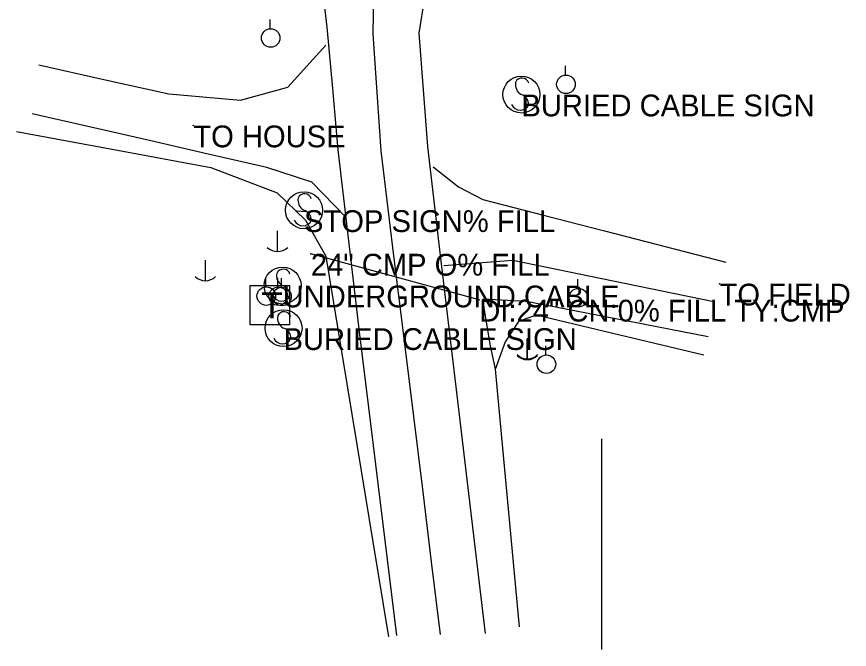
# Model space of a CAD drawing. Extents: x 1441650 to 1491889, y 345904 to 358319.
# Drawn here: x 1466839.3 to 1467030.3, y 349163.4 to 349308.5 of the extents above; entities that cross this region are included whole.
import ezdxf

# ---------------------------------------------------------------- set-up
doc = ezdxf.new("R2010")
doc.units = 0
for name, color, linetype in [('S_CROSS_DRAIN', 7, 'Continuous'), ('S_CROSS_DRAIN_ANNOT', 7, 'Continuous'), ('S_DITCHLINE', 7, 'Continuous'), ('S_DRG_PT_SYM', 7, 'Continuous'), ('S_EDGE_PAVEMENT', 7, 'Continuous'), ('S_GRAVEL_ROAD', 7, 'Continuous'), ('S_MSC_PT_SYM', 7, 'Continuous'), ('S_PAVEMENT_CROWN', 7, 'Continuous'), ('S_SIGN', 7, 'Continuous'), ('S_SIGN_ANNOT', 7, 'Continuous'), ('S_SURVEY_TEXT_ANNOT', 7, 'Continuous'), ('S_TELEPHONE_UTILITIES', 7, 'Continuous'), ('S_TREE', 7, 'Continuous'), ('S_UTILITY_POLE', 7, 'Continuous')]:
    doc.layers.add(name, color=color, linetype=linetype)

msp = doc.modelspace()

# ---------------------------------------------------------------- linework, layer by layer
at = {"layer": 'S_CROSS_DRAIN'}
msp.add_line((1466945.4, 349243.59), (1466906.78, 349254.13), dxfattribs=at)
at = {"layer": 'S_DITCHLINE'}
for points in [[(1466839.31, 349282.23), (1466861.58, 349278.07), (1466883.85, 349273.91), (1466899.02, 349268.16), (1466905.53, 349261.83), (1466910.24, 349253.57), (1466913.83, 349231.73), (1466917.42, 349209.9), (1466921, 349188.07), (1466924.59, 349166.24)], [(1466997.92, 349235.1), (1466977.06, 349239.15), (1466956.19, 349243.2), (1466946.3, 349243.72), (1466946.24, 349243.82), (1466946.43, 349241.76), (1466947.82, 349233.43), (1466949.04, 349227.63), (1466950.42, 349212.85), (1466951.8, 349198.08), (1466953.18, 349183.3), (1466954.56, 349168.52)], [(1466996.9, 349230.88), (1466977.66, 349235.48), (1466958.41, 349240.09), (1466954.4, 349238.62), (1466951.36, 349233.93), (1466949.05, 349227.62)]]:
    msp.add_lwpolyline(points, dxfattribs=at)
at = {"layer": 'S_DRG_PT_SYM'}
for points in [[(1466906.78, 349254.13), (1466906.78, 349254.18), (1466906.78, 349254.13), (1466906.73, 349254.13), (1466906.78, 349254.13), (1466906.78, 349254.08), (1466906.78, 349254.13), (1466906.83, 349254.13)], [(1466945.4, 349243.59), (1466945.4, 349243.64), (1466945.4, 349243.59), (1466945.35, 349243.59), (1466945.4, 349243.59), (1466945.4, 349243.54), (1466945.4, 349243.59), (1466945.45, 349243.59)]]:
    msp.add_lwpolyline(points, dxfattribs=at)
at = {"layer": 'S_EDGE_PAVEMENT'}
for points in [[(1466926.48, 349166.55), (1466924.34, 349183.98), (1466922.2, 349201.41), (1466920.06, 349218.84), (1466917.93, 349236.27), (1466915.5, 349257.14), (1466913.07, 349278.01), (1466911.78, 349292.06), (1466910.48, 349306.12), (1466908.75, 349321.09), (1466907.02, 349336.07), (1466921.49, 349332.59)], [(1466946.85, 349167), (1466944.86, 349183.72), (1466942.86, 349200.44), (1466940.86, 349217.16), (1466938.86, 349233.88), (1466936.22, 349256.32), (1466933.58, 349278.75), (1466932.58, 349291.76), (1466931.59, 349304.76), (1466935.52, 349329.17), (1466921.51, 349332.63)]]:
    msp.add_lwpolyline(points, dxfattribs=at)
at = {"layer": 'S_GRAVEL_ROAD'}
for points in [[(1466844.43, 349297.49), (1466859.32, 349294.16), (1466874.21, 349290.83), (1466890.64, 349289.39), (1466901.51, 349292.4), (1466910.2, 349302.02)], [(1466914.67, 349262.73), (1466906.99, 349270.57), (1466896.67, 349273.94), (1466883.22, 349277.02), (1466869.76, 349280.11), (1466856.31, 349283.19), (1466842.85, 349286.28)], [(1466934.83, 349274.06), (1466940.62, 349269.49), (1466946.23, 349266.59), (1466960.16, 349263), (1466974.09, 349259.41), (1466988.03, 349255.82), (1467001.96, 349252.23)], [(1466999.17, 349243.15), (1466976.14, 349247.87), (1466953.11, 349252.59), (1466937.24, 349251.34)]]:
    msp.add_lwpolyline(points, dxfattribs=at)
at = {"layer": 'S_MSC_PT_SYM'}
for points in [[(1466879.82, 349283.57), (1466879.82, 349283.62), (1466879.82, 349283.57), (1466879.77, 349283.57), (1466879.82, 349283.57), (1466879.82, 349283.52), (1466879.82, 349283.57), (1466879.87, 349283.57)], [(1466903.57, 349263.92), (1466903.57, 349263.97), (1466903.57, 349263.92), (1466903.52, 349263.92), (1466903.57, 349263.92), (1466903.57, 349263.87), (1466903.57, 349263.92), (1466903.62, 349263.92)], [(1466906.61, 349263.7), (1466906.61, 349263.75), (1466906.61, 349263.7), (1466906.56, 349263.7), (1466906.61, 349263.7), (1466906.61, 349263.65), (1466906.61, 349263.7), (1466906.66, 349263.7)], [(1467000.5, 349247.27), (1467000.5, 349247.32), (1467000.5, 349247.27), (1467000.45, 349247.27), (1467000.5, 349247.27), (1467000.5, 349247.22), (1467000.5, 349247.27), (1467000.55, 349247.27)]]:
    msp.add_lwpolyline(points, dxfattribs=at)
at = {"layer": 'S_PAVEMENT_CROWN'}
msp.add_lwpolyline([(1466936.52, 349166.8), (1466934.47, 349183.47), (1466932.42, 349200.14), (1466930.37, 349216.81), (1466928.32, 349233.48), (1466925.61, 349255.6), (1466922.91, 349277.73), (1466922, 349291.17), (1466921.08, 349304.62), (1466921.31, 349318.64), (1466921.53, 349332.66)], dxfattribs=at)
at = {"layer": 'S_SIGN'}
msp.add_line((1466906.61, 349263.7), (1466903.57, 349263.92), dxfattribs=at)
for centre in [(1466955.06, 349290.67), (1466905.21, 349264.13), (1466900.3, 349246.85), (1466900.51, 349237.07)]:
    msp.add_circle(centre, 4.24, dxfattribs=at)
for centre, radius, start, end in [((1466956.22, 349292.93), 2.55, 167.1196, 241.9813), ((1466955.18, 349292.83), 1.62, 16.5258, 156.8957), ((1466954.36, 349288.39), 2.38, 358.6529, 73.7063), ((1466954.8, 349289.27), 2.17, 204.641, 335.359), ((1466905.33, 349266.29), 1.62, 16.5258, 156.8957), ((1466906.37, 349266.39), 2.55, 167.1196, 241.9813), ((1466904.51, 349261.85), 2.38, 358.6529, 73.7063), ((1466904.95, 349262.73), 2.17, 204.641, 335.359), ((1466901.47, 349249.1), 2.55, 167.1196, 241.9813), ((1466900.43, 349249), 1.62, 16.5258, 156.8957), ((1466899.6, 349244.57), 2.38, 358.6529, 73.7063), ((1466900.04, 349245.45), 2.17, 204.641, 335.359), ((1466901.68, 349239.33), 2.55, 167.1196, 241.9813), ((1466900.64, 349239.23), 1.62, 16.5258, 156.8957), ((1466899.81, 349234.79), 2.38, 358.6529, 73.7063), ((1466900.25, 349235.67), 2.17, 204.641, 335.359)]:
    msp.add_arc(centre, radius, start, end, dxfattribs=at)
at = {"layer": 'S_TELEPHONE_UTILITIES'}
msp.add_lwpolyline([(1466892.87, 349237.83), (1466892.87, 349246.83), (1466901.87, 349246.83), (1466901.87, 349237.83)], close=True, dxfattribs=at)
at = {"layer": 'S_TREE'}
msp.add_lwpolyline([(1466973.53, 349163.38), (1466973.51, 349187.52), (1466973.48, 349211.65)], dxfattribs=at)
msp.add_lwpolyline([(1466973.53, 349163.38), (1466973.51, 349187.52), (1466973.48, 349211.65)], dxfattribs=at)
at = {"layer": 'S_UTILITY_POLE'}
for p, q in [((1466897.45, 349305.79), (1466897.45, 349307.9)), ((1466965.15, 349295.15), (1466965.15, 349297.26)), ((1466899.08, 349259.37), (1466899.08, 349254.65)), ((1466882.52, 349252.68), (1466882.52, 349247.95)), ((1466896.42, 349246.57), (1466896.42, 349248.67)), ((1466899.18, 349246.54), (1466899.18, 349248.65)), ((1466900.02, 349246.47), (1466900.02, 349248.58)), ((1466968.02, 349246.21), (1466968.02, 349248.31)), ((1466956.34, 349234.57), (1466956.34, 349229.85)), ((1466956.37, 349234.77), (1466956.37, 349230.04)), ((1466960.67, 349230.94), (1466960.67, 349233.05))]:
    msp.add_line(p, q, dxfattribs=at)
for centre in [(1466897.57, 349303.65), (1466965.27, 349293.01), (1466896.55, 349244.43), (1466899.3, 349244.4), (1466900.14, 349244.33), (1466968.14, 349244.07), (1466960.79, 349228.8)]:
    msp.add_circle(centre, 2.13, dxfattribs=at)
for centre in [(1466899.14, 349258.07), (1466882.59, 349251.38), (1466956.41, 349233.27), (1466956.43, 349233.47)]:
    msp.add_arc(centre, 3.41, 226.3972, 313.6028, dxfattribs=at)

# ---------------------------------------------------------------- texts
at = {"layer": 'S_CROSS_DRAIN_ANNOT'}
for s, p in [('24" CMP O% FILL', (1466906.78, 349249.13)), ('DI:24" CN:0% FILL TY:CMP', (1466945.4, 349238.59))]:
    msp.add_text(s, height=5, dxfattribs=at).set_placement(p)
at = {"layer": 'S_SIGN_ANNOT'}
for s, p in [('BURIED CABLE SIGN', (1466955.06, 349285.67)), ('STOP SIGN% FILL', (1466905.21, 349259.13)), ('UNDERGROUND CABLE', (1466900.3, 349241.85)), ('BURIED CABLE SIGN', (1466900.51, 349232.07))]:
    msp.add_text(s, height=5, dxfattribs=at).set_placement(p)
at = {"layer": 'S_SURVEY_TEXT_ANNOT'}
for s, p in [('TO HOUSE', (1466879.82, 349278.57)), ('TO FIELD', (1467000.5, 349242.27))]:
    msp.add_text(s, height=5, dxfattribs=at).set_placement(p)
at = {"layer": 'S_TELEPHONE_UTILITIES'}
msp.add_text('T', height=6, rotation=360, dxfattribs=at).set_placement((1466895.43, 349239.33))

doc.saveas('drawing.dxf')
